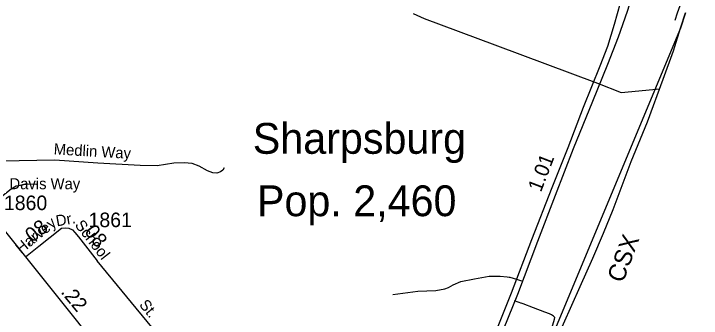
# Model space of a CAD drawing. Extents: x 2220236 to 2384410, y 720751 to 894131.
# Drawn here: x 2343823 to 2349730, y 775965 to 778583 of the extents above; entities that cross this region are included whole.
import ezdxf

# ---------------------------------------------------------------- set-up
doc = ezdxf.new("R2010")
doc.units = 0
doc.layers.add('Default', color=7, linetype='Continuous')

msp = doc.modelspace()

# ---------------------------------------------------------------- linework, layer by layer
at = {"layer": 'Default'}
for p, q in [((2348143.2, 776299.4), (2348186.3, 776285.8)), ((2348121.2, 776117.3), (2348185.2, 776095.3))]:
    msp.add_line(p, q, dxfattribs=at)
for points in [[(2347596.4, 774914.5), (2347697, 775084.5), (2347914.4, 775577.2), (2348153.3, 776173.1), (2348325.2, 776628.6), (2348476.6, 777023.2), (2348631, 777423.8), (2348798.7, 777831.1), (2348926.4, 778149.4), (2349018.7, 778383.1), (2349095, 778605.5), (2349161.4, 778818), (2349199.5, 778970.7), (2349226.1, 779159.9), (2349246, 779317.6), (2349252.6, 779416.2)], [(2349129.8, 779382.4), (2349123.2, 779224.7), (2349100, 779013.9), (2349070.1, 778849.5), (2349033.6, 778673.6), (2348982.2, 778491), (2348924.1, 778300.1), (2348859.4, 778130.8), (2348715.1, 777777.2), (2348582.3, 777430.3), (2348446.3, 777085.1), (2348272.1, 776640.2), (2348096.9, 776179.7), (2347862.3, 775592.9), (2347655.5, 775102.2), (2347596.4, 774914.5)], [(2349505.7, 778526.7), (2349524.9, 778590.9), (2349575.2, 778727.4), (2349602.2, 778803.7), (2349629.7, 778856.1), (2349659, 778908.3), (2349729.6, 779004.4)], [(2341804.4, 778845.9), (2342310.2, 778340.1), (2342826.4, 777812.6), (2343035, 777581.8), (2343094.2, 777511.8), (2343168.2, 777423), (2343230, 777342.3), (2343589, 776908.1), (2343923.8, 776494.2)], [(2349594.7, 778591.1), (2349551.9, 778459), (2347108.3, 772591.8)], [(2347255.6, 778583.7), (2347348.1, 778542.6), (2347956.6, 778316.2), (2348838.3, 777984.8), (2349041.3, 777905.3), (2349373.1, 777938)], [(2349491.2, 778263.3), (2349551.9, 778459), (2349594.7, 778591.1)], [(2347108.3, 772591.8), (2347164.1, 772721.2), (2347294.2, 773020.5), (2347402.4, 773261.9), (2347504, 773502.2), (2347612.2, 773753.1), (2347770.8, 774117), (2347891.4, 774399.1), (2347984.4, 774608.2), (2348106.9, 774884.7), (2348196.1, 775097.5), (2348316.7, 775381.6), (2348440.2, 775672.3), (2348547.4, 775916.5), (2348688.9, 776236.7), (2348798.1, 776482.7), (2348891.1, 776697.5), (2348971.8, 776899.8), (2349128.5, 777311.2), (2349268.1, 777652.3), (2349402.9, 778019.1), (2349491.2, 778263.3)], [(2345630.2, 777258.4), (2345620.4, 777238.4), (2345598.6, 777224.1), (2345568.7, 777211.7), (2345532.7, 777215.4), (2345486.6, 777232.7), (2345416.1, 777271.9), (2345355.8, 777295.2), (2345287.6, 777302.4), (2345197.8, 777297.4), (2345054.2, 777275.5), (2344908.1, 777277.7), (2344544.1, 777297.5), (2344175.9, 777323.1), (2343715.5, 777314), (2343386, 777327.4), (2343230, 777342.3)], [(2344018.4, 777115.3), (2343941.3, 777117.9), (2343919.8, 777116.6), (2343898.4, 777112.8), (2343878.2, 777106.5), (2343844, 777100.2), (2343799.8, 777073.6), (2343589, 776908.1)], [(2343923.8, 776494.2), (2344039, 776585.6), (2344232.8, 776737.9), (2344271.4, 776742.1)], [(2344271.4, 776742.1), (2344296.7, 776740.6), (2344327, 776725), (2344347.3, 776703.2), (2344379.5, 776664.4), (2344540.9, 776457.7)], [(2343923.8, 776494.2), (2344348.1, 775961.5), (2344646.5, 775587.1)], [(2344693.3, 775530.8), (2344990.9, 775767.3), (2345021.9, 775793.8), (2345031.7, 775807.8), (2345033.5, 775827.8), (2345029.4, 775845.7), (2345023.1, 775861.6), (2345008.8, 775889.5), (2344540.9, 776457.7)], [(2347080.8, 776170.3), (2347294.3, 776198.9), (2347448.2, 776204.7), (2347526.1, 776217.7), (2347558, 776230), (2347597.7, 776252.5), (2347663.3, 776281.4), (2347780.8, 776304.8), (2347906.6, 776326.1), (2348002.6, 776327.4), (2348062.3, 776322.2), (2348078.2, 776319)], [(2348078.2, 776319), (2348083.7, 776317.9), (2348143.2, 776299.4)], [(2348274.2, 775515.1), (2348393.1, 775767.9), (2348453.6, 775909), (2348469.5, 775956.8), (2348470.5, 775971.7), (2348460.6, 775983.6), (2348443.7, 775994.6), (2348426.8, 776001.9), (2348385.5, 776017.4), (2348287.5, 776055.2), (2348200.6, 776089), (2348185.2, 776095.3)]]:
    msp.add_lwpolyline(points, dxfattribs=at)

# ---------------------------------------------------------------- texts
for s, height, p in [('Sharpsburg', 265, (2345876.6, 777378.8)), ('Davis Way', 95, (2343786.5, 777074)), ('Pop. 2,460', 265, (2345912.4, 776842.3)), ('1860', 125, (2343738.6, 776894.6)), ('1861', 125, (2344465.6, 776748.1))]:
    msp.add_text(s, height=height, dxfattribs=at).set_placement(p)
for s, height, rotation, p in [('Medlin Way', 95, 356.65591, (2344164.6, 777373.7)), ('1.01', 125, 68.93036, (2348352.3, 777043)), ('Dr.', 95, 9.78554, (2344193.1, 776754.1)), ('Harvey', 95, 39.51181, (2343886.4, 776513.1)), ('.08', 125, 38.16778, (2343945.2, 776582.5)), ('School', 95, 307.98469, (2344342.7, 776764.8)), ('.08', 125, 307.98469, (2344395.3, 776745.3)), ('CSX', 150, 69.75223, (2349057.2, 776261.8)), ('.22', 125, 309.59889, (2344221.5, 776187.7)), ('St.', 95, 309.4766, (2344895.4, 776078.8))]:
    msp.add_text(s, height=height, rotation=rotation, dxfattribs=at).set_placement(p)

doc.saveas('drawing.dxf')
